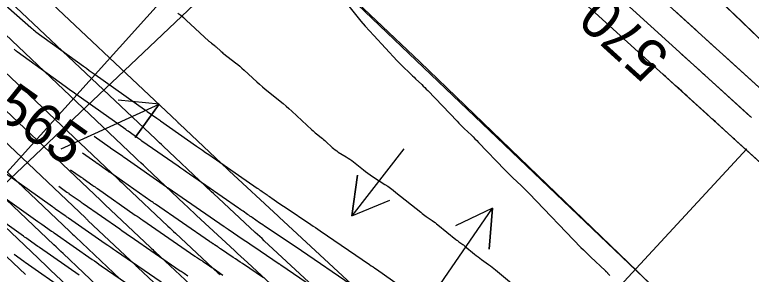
# Model space of a CAD drawing. Extents: x 954385 to 988206, y 1868364 to 1924553.
# Drawn here: x 955700.4 to 955807.8, y 1923000.7 to 1923038.5 of the extents above; entities that cross this region are included whole.
import ezdxf

# ---------------------------------------------------------------- set-up
doc = ezdxf.new("R2010")
doc.units = 0
for name, color, linetype in [('13', 7, 'Continuous'), ('16', 7, 'Continuous'), ('24', 7, 'Continuous'), ('26', 7, 'Continuous'), ('5', 7, 'Continuous'), ('6', 7, 'Continuous'), ('7', 7, 'Continuous'), ('Default', 7, 'Continuous')]:
    doc.layers.add(name, color=color, linetype=linetype)

msp = doc.modelspace()

# ---------------------------------------------------------------- linework, layer by layer
at = {"layer": '13'}
for points in [[(955695.79, 1923042.73), (955702.7, 1923036.62), (955702.73, 1923036.59), (955702.76, 1923036.56), (955702.79, 1923036.53), (955702.83, 1923036.51), (955702.96, 1923036.39), (955702.99, 1923036.37), (955703.02, 1923036.34), (955703.06, 1923036.31), (955703.09, 1923036.28), (955703.28, 1923036.12), (955703.33, 1923036.08), (955703.37, 1923036.04), (955703.41, 1923036.01), (955703.46, 1923035.98), (955710.41, 1923030.97), (955710.83, 1923030.66), (955711.25, 1923030.36), (955711.67, 1923030.06), (955712.09, 1923029.76), (955719.29, 1923024.66), (955719.38, 1923024.59), (955719.48, 1923024.52), (955719.58, 1923024.45), (955719.68, 1923024.38), (955721.09, 1923023.39), (955721.23, 1923023.29), (955721.37, 1923023.19), (955721.51, 1923023.09), (955721.65, 1923023), (955726.88, 1923019.34), (955727.32, 1923019.03), (955727.77, 1923018.73), (955728.21, 1923018.42), (955728.66, 1923018.11), (955735.73, 1923013.22), (955735.91, 1923013.1), (955736.09, 1923012.97), (955736.27, 1923012.85), (955736.45, 1923012.73), (955737.17, 1923012.23), (955737.35, 1923012.11), (955737.53, 1923011.98), (955737.71, 1923011.86), (955737.89, 1923011.73), (955738.88, 1923011.04), (955739.11, 1923010.89), (955739.34, 1923010.73), (955739.57, 1923010.58), (955739.8, 1923010.42), (955743.56, 1923007.92), (955743.91, 1923007.69), (955744.25, 1923007.46), (955744.6, 1923007.23), (955744.94, 1923007), (955752.13, 1923002.09), (955752.38, 1923001.92), (955752.63, 1923001.74), (955752.88, 1923001.57), (955753.13, 1923001.4), (955757.48, 1922998.34)], [(955724.18, 1923038.7), (955724.59, 1923038.37), (955724.99, 1923038.03), (955725.38, 1923037.68), (955728.7, 1923034.62), (955728.78, 1923034.54), (955728.87, 1923034.47), (955728.97, 1923034.39), (955729.06, 1923034.32), (955729.44, 1923034.03), (955729.53, 1923033.96), (955729.63, 1923033.88), (955729.72, 1923033.8), (955729.8, 1923033.72), (955730.37, 1923033.21), (955730.49, 1923033.1), (955730.62, 1923032.99), (955730.74, 1923032.88), (955730.88, 1923032.78), (955732.56, 1923031.47), (955732.89, 1923031.21), (955733.2, 1923030.95), (955733.51, 1923030.68), (955733.82, 1923030.4), (955735.66, 1923028.7), (955736.07, 1923028.33), (955736.49, 1923027.97), (955736.91, 1923027.61), (955737.34, 1923027.26), (955739.08, 1923025.87), (955739.52, 1923025.51), (955739.94, 1923025.16), (955740.36, 1923024.79), (955740.77, 1923024.41), (955743.71, 1923021.69), (955743.88, 1923021.54), (955744.04, 1923021.4), (955744.21, 1923021.26), (955744.38, 1923021.12), (955745.07, 1923020.57), (955745.25, 1923020.43), (955745.42, 1923020.29), (955745.58, 1923020.14), (955745.75, 1923020), (955746.67, 1923019.15), (955746.88, 1923018.97), (955747.1, 1923018.79), (955747.33, 1923018.63), (955747.56, 1923018.47), (955748.72, 1923017.77), (955748.99, 1923017.59), (955749.26, 1923017.42), (955749.52, 1923017.23), (955749.77, 1923017.03), (955751.22, 1923015.89), (955751.55, 1923015.64), (955751.89, 1923015.39), (955752.23, 1923015.15), (955752.57, 1923014.92), (955754.37, 1923013.75), (955754.78, 1923013.48), (955755.19, 1923013.19), (955755.58, 1923012.9), (955755.97, 1923012.59), (955759.58, 1923009.7), (955759.78, 1923009.54), (955759.98, 1923009.38), (955760.19, 1923009.23), (955760.4, 1923009.08), (955761.25, 1923008.5), (955761.46, 1923008.35), (955761.67, 1923008.2), (955761.87, 1923008.04), (955762.07, 1923007.88), (955764.72, 1923005.74), (955764.83, 1923005.65), (955764.94, 1923005.57), (955765.05, 1923005.49), (955765.16, 1923005.41), (955765.6, 1923005.1), (955765.71, 1923005.02), (955765.82, 1923004.94), (955765.93, 1923004.85), (955766.03, 1923004.77), (955767.44, 1923003.62), (955767.69, 1923003.42), (955767.94, 1923003.22), (955768.19, 1923003.03), (955768.45, 1923002.84), (955769.48, 1923002.09), (955769.74, 1923001.9), (955769.99, 1923001.7), (955770.24, 1923001.51), (955770.49, 1923001.3), (955775.51, 1922997.16)], [(955749.46, 1922999.13), (955742.2, 1923004.09), (955741.84, 1923004.34), (955741.48, 1923004.58), (955741.12, 1923004.82), (955740.75, 1923005.07), (955737.04, 1923007.53), (955736.8, 1923007.69), (955736.56, 1923007.85), (955736.33, 1923008.01), (955736.09, 1923008.17), (955735.01, 1923008.92), (955734.84, 1923009.03), (955734.67, 1923009.15), (955734.51, 1923009.26), (955734.34, 1923009.38), (955733.67, 1923009.84), (955733.51, 1923009.95), (955733.34, 1923010.06), (955733.17, 1923010.18), (955733.01, 1923010.29), (955725.84, 1923015.25), (955725.43, 1923015.53), (955725.02, 1923015.82), (955724.61, 1923016.1), (955724.2, 1923016.39), (955718.92, 1923020.07), (955718.77, 1923020.18), (955718.62, 1923020.28), (955718.47, 1923020.39), (955718.32, 1923020.49), (955716.91, 1923021.49), (955716.82, 1923021.55), (955716.74, 1923021.61), (955716.65, 1923021.67), (955716.56, 1923021.73), (955709.27, 1923026.91), (955708.88, 1923027.18), (955708.5, 1923027.45), (955708.12, 1923027.73), (955707.74, 1923028), (955700.73, 1923033.06), (955700.68, 1923033.1), (955700.62, 1923033.14), (955700.57, 1923033.18), (955700.52, 1923033.22), (955700.29, 1923033.42)], [(955747.37, 1922996.4), (955739.2, 1923002.01), (955739.14, 1923002.05), (955739.08, 1923002.09), (955739.02, 1923002.13), (955738.96, 1923002.17), (955735.23, 1923004.67), (955734.85, 1923004.92), (955734.47, 1923005.18), (955734.09, 1923005.44), (955733.71, 1923005.7), (955731.5, 1923007.2), (955731.46, 1923007.23), (955731.43, 1923007.25), (955731.39, 1923007.28), (955731.36, 1923007.3), (955731.19, 1923007.41), (955731.15, 1923007.44), (955731.1, 1923007.47), (955731.02, 1923007.53), (955730.99, 1923007.54), (955730.97, 1923007.56), (955730.95, 1923007.57), (955730.93, 1923007.58), (955722.74, 1923013.2), (955722.68, 1923013.24), (955722.63, 1923013.28), (955722.57, 1923013.32), (955722.51, 1923013.36), (955716.31, 1923017.68), (955716.26, 1923017.71), (955716.22, 1923017.74), (955716.18, 1923017.77), (955716.13, 1923017.8), (955714.36, 1923019.04), (955714.32, 1923019.07), (955714.3, 1923019.08), (955711.98, 1923020.73)], [(955736.66, 1923000.16), (955733.58, 1923002.22), (955733.24, 1923002.45), (955732.9, 1923002.68), (955732.56, 1923002.9), (955732.22, 1923003.13), (955730.4, 1923004.38), (955730.3, 1923004.45), (955730.2, 1923004.52), (955730.1, 1923004.58), (955730, 1923004.65), (955729.52, 1923004.97), (955729.46, 1923005.01), (955729.4, 1923005.05), (955729.34, 1923005.09), (955729.28, 1923005.13), (955729.03, 1923005.29), (955728.97, 1923005.33), (955728.91, 1923005.37), (955728.85, 1923005.42), (955728.79, 1923005.46), (955720.9, 1923010.87), (955720.73, 1923010.99), (955720.57, 1923011.1), (955720.4, 1923011.22), (955720.23, 1923011.33), (955714.42, 1923015.38), (955714.29, 1923015.47), (955714.16, 1923015.56), (955714.03, 1923015.65), (955713.9, 1923015.74), (955712.35, 1923016.83), (955712.31, 1923016.85), (955712.27, 1923016.88), (955712.23, 1923016.91), (955712.19, 1923016.94), (955710.25, 1923018.31)], [(955708.52, 1923015.9), (955710.08, 1923014.79), (955710.15, 1923014.75), (955710.21, 1923014.7), (955710.28, 1923014.65), (955710.34, 1923014.61), (955711.76, 1923013.62), (955711.93, 1923013.5), (955712.1, 1923013.38), (955712.27, 1923013.26), (955712.44, 1923013.14), (955717.96, 1923009.3), (955718.23, 1923009.11), (955718.51, 1923008.92), (955718.78, 1923008.73), (955719.06, 1923008.54), (955726.65, 1923003.33), (955726.75, 1923003.26), (955726.85, 1923003.19), (955726.95, 1923003.13), (955727.05, 1923003.06), (955727.46, 1923002.79), (955727.56, 1923002.72), (955727.66, 1923002.66), (955727.76, 1923002.59), (955727.86, 1923002.52), (955728.64, 1923002), (955728.8, 1923001.89), (955728.97, 1923001.78), (955729.13, 1923001.67), (955729.29, 1923001.56), (955730.74, 1923000.57)], [(955722.38, 1922999.07), (955715.22, 1923003.98), (955714.8, 1923004.27), (955714.39, 1923004.56), (955713.97, 1923004.85), (955713.56, 1923005.13), (955708.22, 1923008.85), (955708.1, 1923008.93), (955707.98, 1923009.01), (955707.86, 1923009.1), (955707.74, 1923009.18), (955706.33, 1923010.17), (955706.21, 1923010.26), (955706.09, 1923010.34), (955705.98, 1923010.42), (955705.86, 1923010.5), (955698.81, 1923015.5)], [(955696.53, 1923013.47), (955703.75, 1923008.36), (955703.89, 1923008.26), (955704.03, 1923008.16), (955704.17, 1923008.06), (955704.32, 1923007.96), (955705.73, 1923006.96), (955705.83, 1923006.9), (955705.92, 1923006.83), (955706.02, 1923006.77), (955706.11, 1923006.7), (955711.67, 1923002.83), (955712, 1923002.61), (955712.33, 1923002.38), (955712.66, 1923002.15), (955712.99, 1923001.92), (955720.24, 1922996.95)], [(955706.79, 1923013.48), (955707.97, 1923012.65), (955708.06, 1923012.58), (955708.15, 1923012.52), (955708.24, 1923012.46), (955708.33, 1923012.39), (955709.75, 1923011.4), (955709.9, 1923011.3), (955710.04, 1923011.19), (955710.19, 1923011.09), (955710.33, 1923010.99), (955715.68, 1923007.27), (955716.06, 1923007.01), (955716.45, 1923006.74), (955716.83, 1923006.47), (955717.22, 1923006.21), (955724.52, 1923001.2), (955724.65, 1923001.11), (955724.79, 1923001.01), (955724.93, 1923000.92), (955725.07, 1923000.83), (955725.63, 1923000.45)], [(955709.78, 1923000.53), (955704, 1923004.56), (955703.93, 1923004.6), (955703.86, 1923004.65), (955703.79, 1923004.7), (955703.73, 1923004.74), (955702.31, 1923005.74), (955702.14, 1923005.86), (955701.97, 1923005.98), (955701.81, 1923006.09), (955701.64, 1923006.21), (955694.24, 1923011.45)], [(955707.89, 1922998.23), (955701.89, 1923002.41), (955701.84, 1923002.44), (955701.8, 1923002.47), (955701.76, 1923002.5), (955701.72, 1923002.53), (955700.27, 1923003.54)]]:
    msp.add_lwpolyline(points, dxfattribs=at)
at = {"layer": '16'}
for points in [[(955743.65, 1923081.24), (955762.9, 1923064.11), (955763.11, 1923063.93), (955763.31, 1923063.75), (955763.52, 1923063.56), (955763.72, 1923063.38), (955769.33, 1923058.39), (955770.05, 1923057.74), (955770.78, 1923057.09), (955771.5, 1923056.44), (955772.23, 1923055.78), (955777.91, 1923050.63), (955778.05, 1923050.5), (955778.19, 1923050.37), (955778.34, 1923050.25), (955778.48, 1923050.12), (955807.81, 1923023.49)], [(955834.01, 1922994.42), (955805.17, 1923020.49), (955805.12, 1923020.54), (955805.07, 1923020.59), (955805.01, 1923020.64), (955804.96, 1923020.69), (955776.62, 1923046.4), (955776.03, 1923046.94), (955775.44, 1923047.48), (955774.84, 1923048.01), (955774.25, 1923048.55), (955768.58, 1923053.69), (955768.3, 1923053.94), (955768.02, 1923054.19), (955767.75, 1923054.44), (955767.47, 1923054.69), (955761.86, 1923059.68), (955761.21, 1923060.27), (955760.55, 1923060.85), (955759.9, 1923061.43), (955759.24, 1923062.02), (955741.01, 1923078.24)], [(955781.68, 1923052.61), (955810.48, 1923026.47)], [(955813.53, 1923030.63), (955792.28, 1923051.03)], [(955701.7, 1923043.98), (955724.11, 1923022.85), (955724.18, 1923022.78), (955724.25, 1923022.71), (955724.32, 1923022.64), (955724.4, 1923022.58), (955731.4, 1923015.97), (955731.47, 1923015.91), (955731.53, 1923015.85), (955731.59, 1923015.79), (955731.66, 1923015.73), (955738.78, 1923009.14), (955738.87, 1923009.06), (955738.96, 1923008.98), (955754.12, 1922994.95)], [(955745.37, 1923044.39), (955750.28, 1923038.25), (955750.87, 1923037.53), (955751.48, 1923036.81), (955752.1, 1923036.1), (955752.74, 1923035.41), (955756.16, 1923031.74), (955756.37, 1923031.51), (955756.59, 1923031.29), (955756.81, 1923031.07), (955757.03, 1923030.85), (955757.94, 1923029.99), (955758.16, 1923029.78), (955758.39, 1923029.56), (955758.61, 1923029.35), (955758.84, 1923029.14), (955759.74, 1923028.29), (955759.96, 1923028.07), (955760.18, 1923027.85), (955760.4, 1923027.63), (955760.62, 1923027.41), (955764.88, 1923022.94), (955765.14, 1923022.68), (955765.39, 1923022.42), (955765.65, 1923022.17), (955765.92, 1923021.91), (955766.98, 1923020.91), (955767.24, 1923020.66), (955767.5, 1923020.4), (955767.76, 1923020.14), (955768.01, 1923019.88), (955771.84, 1923015.89), (955772.13, 1923015.6), (955772.42, 1923015.3), (955772.72, 1923015.01), (955773.02, 1923014.73), (955774.22, 1923013.59), (955774.52, 1923013.31), (955774.81, 1923013.02), (955775.1, 1923012.73), (955775.39, 1923012.43), (955782.96, 1923004.59), (955783.31, 1923004.23), (955783.66, 1923003.88), (955784.02, 1923003.53), (955784.38, 1923003.18), (955786.47, 1923001.21), (955786.51, 1923001.17), (955786.55, 1923001.13), (955786.59, 1923001.1), (955786.62, 1923001.06), (955786.78, 1923000.91), (955786.82, 1923000.87), (955786.85, 1923000.83), (955786.89, 1923000.8), (955786.93, 1923000.76), (955787.19, 1923000.48)], [(955765.39, 1922979.09), (955736.77, 1923005.56), (955736.44, 1923005.86), (955736.11, 1923006.16), (955735.78, 1923006.46), (955735.46, 1923006.77), (955729.36, 1923012.41), (955729.07, 1923012.68), (955728.77, 1923012.96), (955728.48, 1923013.23), (955728.19, 1923013.51), (955722.03, 1923019.31), (955721.76, 1923019.56), (955721.49, 1923019.81), (955721.22, 1923020.07), (955720.96, 1923020.32), (955698.83, 1923041.19)], [(955762.57, 1922976.25), (955734.31, 1923002.38), (955733.83, 1923002.82), (955733.35, 1923003.26), (955732.88, 1923003.71), (955732.4, 1923004.15), (955726.89, 1923009.24), (955726.46, 1923009.65), (955726.02, 1923010.06), (955725.58, 1923010.47), (955725.14, 1923010.88), (955719.53, 1923016.17), (955719.13, 1923016.54), (955718.74, 1923016.92), (955718.34, 1923017.29), (955717.94, 1923017.66), (955696.1, 1923038.27)], [(955693.33, 1923035.38), (955715.41, 1923014.56), (955715.69, 1923014.29), (955715.98, 1923014.02), (955716.26, 1923013.75), (955716.55, 1923013.48), (955722.7, 1923007.69), (955722.98, 1923007.42), (955723.26, 1923007.16), (955723.54, 1923006.9), (955723.82, 1923006.64), (955730.06, 1923000.86), (955730.33, 1923000.62)], [(955690.69, 1923032.38), (955712.88, 1923011.45), (955713.05, 1923011.28), (955713.22, 1923011.12), (955713.39, 1923010.96), (955713.57, 1923010.8), (955720.14, 1923004.6), (955720.32, 1923004.43), (955720.5, 1923004.26), (955720.68, 1923004.1), (955720.86, 1923003.93), (955727.44, 1922997.84)], [(955688.37, 1923029.97), (955710.73, 1923008.83), (955710.81, 1923008.75), (955710.89, 1923008.68), (955710.97, 1923008.6), (955711.05, 1923008.52), (955718.01, 1923001.95), (955718.09, 1923001.88), (955718.16, 1923001.81), (955718.24, 1923001.74), (955718.32, 1923001.67), (955725.34, 1922995.12)], [(955686.3, 1923027.8), (955708.41, 1923006.9), (955708.62, 1923006.7), (955708.82, 1923006.5), (955709.03, 1923006.31), (955709.24, 1923006.11), (955715.69, 1923000.01)], [(955713.38, 1922998.08), (955707.43, 1923003.69), (955707.09, 1923004.01), (955706.76, 1923004.33), (955706.42, 1923004.65), (955706.08, 1923004.96), (955684.19, 1923025.66)], [(955711.06, 1922996.14), (955705.61, 1923001.29), (955705.15, 1923001.72), (955704.69, 1923002.16), (955704.23, 1923002.59), (955703.77, 1923003.03), (955682.09, 1923023.52)], [(955701.95, 1923000.62), (955679.99, 1923021.38)]]:
    msp.add_lwpolyline(points, dxfattribs=at)
at = {"layer": '24'}
msp.add_lwpolyline([(955697.28, 1923091.04), (955727.6, 1923061.71), (955759.46, 1923031.62), (955791.18, 1923001.07), (955820.68, 1922972.26), (955842.26, 1922950.95), (955802.77, 1922910.95)], dxfattribs=at)
at = {"layer": '26'}
for points in [[(955657.13, 1922968.93), (955793.64, 1923120.1), (955792.39, 1923114.23), (955793.64, 1923120.1), (955787.94, 1923118.25)], [(955757.13, 1923068.93), (955634.79, 1922953.25), (955636.5, 1922959), (955634.79, 1922953.25), (955640.63, 1922954.64)], [(955707.13, 1923018.93), (955721.43, 1923025.45), (955717.95, 1923020.57), (955721.43, 1923025.45), (955715.46, 1923026.03)], [(955807.13, 1923018.93), (955642.24, 1922841.02), (955643.57, 1922846.87), (955642.24, 1922841.02), (955647.97, 1922842.79)], [(955757.13, 1923018.93), (955749.54, 1923009.18), (955750.36, 1923015.12), (955749.54, 1923009.18), (955755.1, 1923011.44)], [(955707.13, 1922918.93), (955770.06, 1923010.3), (955769.58, 1923004.32), (955770.06, 1923010.3), (955764.64, 1923007.73)]]:
    msp.add_lwpolyline(points, dxfattribs=at)
at = {"layer": '6'}
msp.add_lwpolyline([(955811.62, 1923014.66), (955805.97, 1923019.76), (955805.92, 1923019.81), (955805.87, 1923019.86), (955805.81, 1923019.91), (955805.76, 1923019.96), (955805.53, 1923020.17), (955805.44, 1923020.25), (955805.34, 1923020.34), (955805.16, 1923020.51), (955805.11, 1923020.55), (955805.07, 1923020.59), (955805.02, 1923020.63), (955804.97, 1923020.67), (955802.58, 1923022.85), (955802.17, 1923023.22), (955801.75, 1923023.6), (955801.34, 1923023.97), (955800.92, 1923024.35), (955798.43, 1923026.61), (955798.05, 1923026.96), (955797.66, 1923027.31), (955797.27, 1923027.66), (955796.88, 1923028.01), (955795.33, 1923029.42), (955794.95, 1923029.77)], dxfattribs=at)
at = {"layer": '7'}
for points in [[(955802, 1923041.69), (955806.41, 1923037.46), (955806.52, 1923037.36), (955806.69, 1923037.2), (955806.74, 1923037.14), (955813.53, 1923030.63)], [(955810.48, 1923026.47), (955804.05, 1923032.31), (955803.61, 1923032.71), (955803.17, 1923033.1), (955802.73, 1923033.5), (955802.3, 1923033.9), (955800.54, 1923035.5), (955800.1, 1923035.89), (955799.66, 1923036.29), (955799.22, 1923036.69), (955798.78, 1923037.09), (955796.6, 1923039.07)], [(955807.82, 1923023.49), (955807.73, 1923023.57), (955807.63, 1923023.66), (955801.04, 1923029.64), (955800.79, 1923029.87), (955800.54, 1923030.09), (955800.42, 1923030.21), (955800.29, 1923030.32), (955797.63, 1923032.73)]]:
    msp.add_lwpolyline(points, dxfattribs=at)
at = {"layer": 'Default'}
msp.add_line((955858.37, 1922937.15), (955453.2, 1923322.8), dxfattribs=at)

# ---------------------------------------------------------------- texts
at = {"layer": '13'}
msp.add_text('565', height=6, rotation=324.4238, dxfattribs=at).set_placement((955697.17, 1923023.98))
at = {"layer": '5'}
msp.add_text('570', height=6, rotation=137.778, dxfattribs=at).set_placement((955796.17, 1923032.71))

doc.saveas('drawing.dxf')
